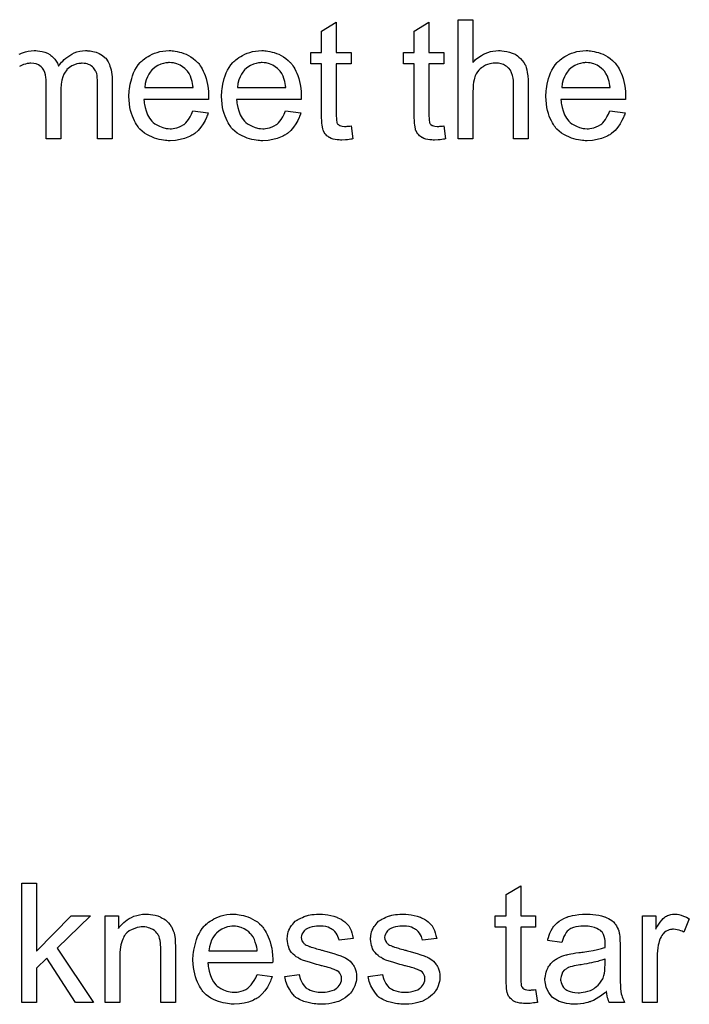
# Model space of a CAD drawing. Extents: x -1.5 to 9, y -3 to 5.
# Tile 365 of 368: x 7.145 to 7.595, y 3.284 to 3.946. Entities that reach past the tile are written whole.
import ezdxf

# ---------------------------------------------------------------- set-up
doc = ezdxf.new("R2010")
doc.units = 0
doc.layers.add('qfn16-30-34-a_mechanical_19', color=1, linetype='CONTINUOUS')

msp = doc.modelspace()

# ---------------------------------------------------------------- linework, layer by layer
at = {"layer": 'qfn16-30-34-a_mechanical_19', "color": 1}
for points in [[(7.357896, 3.923547), (7.367846, 3.923547), (7.367846, 3.915911), (7.357896, 3.915911), (7.357896, 3.881779), (7.357896, 3.881548), (7.357896, 3.881085), (7.357896, 3.880391), (7.358011, 3.879581), (7.358127, 3.87773), (7.358243, 3.87692), (7.358358, 3.876341), (7.358474, 3.87611), (7.358821, 3.875647), (7.359284, 3.875069), (7.360094, 3.87449), (7.360325, 3.874374), (7.360904, 3.874143), (7.361945, 3.873912), (7.363449, 3.873796), (7.364606, 3.873796), (7.365185, 3.873912), (7.365995, 3.873912), (7.36692, 3.874027), (7.367846, 3.874143), (7.369118, 3.865466), (7.368887, 3.865466), (7.368424, 3.86535), (7.367614, 3.865234), (7.366573, 3.865119), (7.365416, 3.864887), (7.364143, 3.864771), (7.361598, 3.864656), (7.360672, 3.864656), (7.359747, 3.864771), (7.35859, 3.864887), (7.357201, 3.865003), (7.355813, 3.86535), (7.35454, 3.865697), (7.353268, 3.866276), (7.353152, 3.866391), (7.352805, 3.866623), (7.352342, 3.86697), (7.351648, 3.867548), (7.351069, 3.868127), (7.350375, 3.868937), (7.349681, 3.869747), (7.349218, 3.870788), (7.349218, 3.870903), (7.348987, 3.871366), (7.348871, 3.872176), (7.34864, 3.873333), (7.348408, 3.874837), (7.348292, 3.875763), (7.348292, 3.876804), (7.348177, 3.878077), (7.348061, 3.87935), (7.348061, 3.880738), (7.348061, 3.882358), (7.348061, 3.915911), (7.340772, 3.915911), (7.340772, 3.923547), (7.348061, 3.923547), (7.348061, 3.937894), (7.357896, 3.943794), (7.357896, 3.923547)], [(7.420142, 3.923547), (7.430092, 3.923547), (7.430092, 3.915911), (7.420142, 3.915911), (7.420142, 3.881779), (7.420142, 3.881548), (7.420142, 3.881085), (7.420142, 3.880391), (7.420258, 3.879581), (7.420374, 3.87773), (7.420489, 3.87692), (7.420605, 3.876341), (7.420721, 3.87611), (7.421068, 3.875647), (7.421531, 3.875069), (7.422341, 3.87449), (7.422572, 3.874375), (7.42315, 3.874143), (7.424192, 3.873912), (7.425696, 3.873796), (7.426853, 3.873796), (7.427431, 3.873912), (7.428241, 3.873912), (7.429167, 3.874028), (7.430092, 3.874143), (7.431365, 3.865466), (7.431134, 3.865466), (7.430671, 3.86535), (7.429861, 3.865234), (7.42882, 3.865119), (7.427663, 3.864887), (7.42639, 3.864771), (7.423845, 3.864656), (7.422919, 3.864656), (7.421993, 3.864771), (7.420836, 3.864887), (7.419448, 3.865003), (7.41806, 3.86535), (7.416787, 3.865697), (7.415514, 3.866276), (7.415399, 3.866391), (7.415051, 3.866623), (7.414589, 3.86697), (7.413894, 3.867548), (7.413316, 3.868127), (7.412622, 3.868937), (7.411927, 3.869747), (7.411465, 3.870788), (7.411465, 3.870904), (7.411233, 3.871366), (7.411118, 3.872176), (7.410886, 3.873333), (7.410655, 3.874837), (7.410539, 3.875763), (7.410539, 3.876804), (7.410423, 3.878077), (7.410308, 3.87935), (7.410308, 3.880738), (7.410308, 3.882358), (7.410308, 3.915911), (7.403019, 3.915911), (7.403019, 3.923547), (7.410308, 3.923547), (7.410308, 3.937894), (7.420142, 3.943795), (7.420142, 3.923547)], [(7.449646, 3.916836), (7.449761, 3.916952), (7.449993, 3.917184), (7.45034, 3.917531), (7.450918, 3.918109), (7.451497, 3.918688), (7.452307, 3.919382), (7.453348, 3.920076), (7.454389, 3.920886), (7.455546, 3.92158), (7.456819, 3.922274), (7.459827, 3.923547), (7.461447, 3.924126), (7.463183, 3.924473), (7.465034, 3.924704), (7.466885, 3.92482), (7.467926, 3.92482), (7.469199, 3.924704), (7.470703, 3.924473), (7.472439, 3.924241), (7.47429, 3.923778), (7.476141, 3.923084), (7.477992, 3.922274), (7.478224, 3.922159), (7.478802, 3.921812), (7.479612, 3.921233), (7.480653, 3.920423), (7.481695, 3.919382), (7.482852, 3.918225), (7.483893, 3.916836), (7.484819, 3.915217), (7.484934, 3.914985), (7.485166, 3.914407), (7.485513, 3.913365), (7.48586, 3.911861), (7.486207, 3.91001), (7.486554, 3.907812), (7.486785, 3.905151), (7.486901, 3.902143), (7.486901, 3.865466), (7.477067, 3.865466), (7.477067, 3.902258), (7.477067, 3.902374), (7.477067, 3.902605), (7.477067, 3.902952), (7.477067, 3.903415), (7.476951, 3.904688), (7.47672, 3.906308), (7.476257, 3.908043), (7.475678, 3.909779), (7.474868, 3.911514), (7.473827, 3.912903), (7.473711, 3.913018), (7.473248, 3.913481), (7.472554, 3.91406), (7.471513, 3.914638), (7.47024, 3.915332), (7.468736, 3.915795), (7.466885, 3.916258), (7.464802, 3.916374), (7.464108, 3.916374), (7.463298, 3.916258), (7.462141, 3.916142), (7.460984, 3.915795), (7.459596, 3.915448), (7.458208, 3.91487), (7.456703, 3.91406), (7.456588, 3.913944), (7.456125, 3.913597), (7.455431, 3.913134), (7.454621, 3.91244), (7.453695, 3.911514), (7.45277, 3.910473), (7.45196, 3.9092), (7.451266, 3.907812), (7.45115, 3.907581), (7.451034, 3.907118), (7.450803, 3.906192), (7.450456, 3.905035), (7.450109, 3.903531), (7.449877, 3.90168), (7.449761, 3.899597), (7.449646, 3.897168), (7.449646, 3.865466), (7.439811, 3.865466), (7.439811, 3.94553), (7.449646, 3.94553), (7.449646, 3.916836)], [(7.144892, 3.922274), (7.14547, 3.922621), (7.146396, 3.922968), (7.147669, 3.923547), (7.149173, 3.92401), (7.150908, 3.924357), (7.152875, 3.924704), (7.154958, 3.92482), (7.155999, 3.92482), (7.157272, 3.924704), (7.15866, 3.924473), (7.160396, 3.924126), (7.162131, 3.923663), (7.163867, 3.922968), (7.165486, 3.922043), (7.165718, 3.921927), (7.166181, 3.92158), (7.166875, 3.921002), (7.167801, 3.920076), (7.168726, 3.919035), (7.169767, 3.917762), (7.170693, 3.916258), (7.171387, 3.914522), (7.171503, 3.914638), (7.171734, 3.914985), (7.172081, 3.915448), (7.17266, 3.916142), (7.173354, 3.916952), (7.174164, 3.917762), (7.17509, 3.918688), (7.176247, 3.919729), (7.177519, 3.920655), (7.178792, 3.92158), (7.180296, 3.92239), (7.181916, 3.9232), (7.183651, 3.923894), (7.185503, 3.924357), (7.187354, 3.924704), (7.189436, 3.92482), (7.190246, 3.92482), (7.190825, 3.924704)], [(7.190825, 3.924704), (7.191635, 3.924704), (7.192445, 3.924588), (7.194412, 3.924241), (7.196494, 3.923663), (7.198692, 3.922737), (7.200891, 3.92158), (7.202742, 3.91996), (7.202973, 3.919729), (7.203436, 3.919035), (7.204246, 3.917993), (7.204593, 3.917184), (7.205056, 3.916374), (7.205519, 3.915332), (7.205866, 3.914291), (7.206329, 3.913134), (7.206676, 3.911746), (7.206907, 3.910357), (7.207139, 3.908737), (7.20737, 3.907118), (7.20737, 3.905266), (7.20737, 3.865466), (7.197535, 3.865466), (7.197535, 3.901911), (7.197535, 3.902027), (7.197535, 3.902142), (7.197535, 3.902837), (7.197535, 3.903878), (7.19742, 3.905151), (7.197304, 3.906539), (7.197188, 3.907927), (7.196957, 3.909316), (7.19661, 3.910357), (7.19661, 3.910473), (7.196378, 3.91082), (7.196147, 3.911283), (7.1958, 3.911861), (7.195337, 3.912555), (7.194759, 3.91325), (7.194064, 3.913944), (7.193139, 3.914638), (7.193023, 3.914754), (7.192676, 3.914869), (7.192213, 3.915101), (7.191403, 3.915448), (7.190593, 3.915795), (7.189552, 3.916026), (7.188511, 3.916142), (7.187238, 3.916258), (7.18666, 3.916258), (7.186197, 3.916142), (7.18504, 3.916026), (7.183651, 3.915795), (7.182032, 3.915217), (7.180296, 3.914522), (7.178561, 3.913481), (7.176941, 3.912093), (7.176825, 3.911861), (7.176362, 3.911283), (7.175668, 3.910357), (7.174974, 3.908969), (7.174164, 3.907118), (7.173586, 3.904919), (7.173123, 3.902258), (7.172891, 3.899134), (7.172891, 3.865466), (7.163057, 3.865466), (7.163057, 3.903068), (7.163057, 3.903184), (7.163057, 3.903415), (7.163057, 3.903647), (7.163057, 3.904109), (7.162941, 3.905382), (7.16271, 3.906771), (7.162478, 3.90839), (7.162016, 3.91001), (7.161437, 3.911514), (7.160627, 3.912903), (7.160511, 3.913018), (7.160164, 3.913481), (7.159586, 3.913944), (7.158776, 3.914638), (7.157735, 3.915217), (7.156346, 3.915795), (7.154726, 3.916142), (7.15276, 3.916258), (7.152065, 3.916258), (7.151255, 3.916142), (7.15033, 3.916026), (7.149173, 3.915679), (7.147784, 3.915332), (7.146512, 3.914754), (7.145123, 3.91406)], [(7.247633, 3.924704), (7.248559, 3.924588), (7.249716, 3.924357), (7.250989, 3.924126), (7.252493, 3.923778), (7.253881, 3.923431), (7.255501, 3.922853), (7.257005, 3.922274), (7.258625, 3.921464), (7.260245, 3.920539), (7.261865, 3.919497), (7.263369, 3.918225), (7.264757, 3.916836), (7.264873, 3.916721), (7.265104, 3.916489), (7.265451, 3.916026), (7.265914, 3.915332), (7.266493, 3.914522), (7.267071, 3.913597), (7.267765, 3.91244), (7.268459, 3.911051), (7.269154, 3.909547), (7.269848, 3.907927), (7.270426, 3.906076), (7.271005, 3.904109), (7.271468, 3.901911), (7.271815, 3.899597), (7.272046, 3.897167), (7.272162, 3.894506), (7.272162, 3.894391), (7.272162, 3.893928), (7.272162, 3.893118), (7.272046, 3.891961), (7.228659, 3.891961), (7.228659, 3.891845), (7.228659, 3.891498), (7.228774, 3.891035), (7.228774, 3.890341), (7.22889, 3.889531), (7.229122, 3.888606), (7.229469, 3.886523), (7.230163, 3.884209), (7.231088, 3.881664), (7.232361, 3.87935), (7.233981, 3.877267), (7.234097, 3.877267), (7.234212, 3.877036), (7.234907, 3.876457), (7.235948, 3.875647), (7.237336, 3.874837), (7.239187, 3.873912), (7.24127, 3.873102), (7.243584, 3.872523), (7.244857, 3.872408), (7.246245, 3.872292), (7.247171, 3.872292), (7.248212, 3.872408), (7.249485, 3.872639), (7.250873, 3.872986), (7.252493, 3.873449), (7.253997, 3.874143), (7.255501, 3.875069), (7.255617, 3.875184), (7.256195, 3.875647), (7.25689, 3.876341), (7.257699, 3.877267), (7.258625, 3.87854), (7.259666, 3.88016), (7.260708, 3.882011), (7.261633, 3.884209), (7.271815, 3.882936), (7.271815, 3.882821), (7.271699, 3.882589), (7.271583, 3.882126), (7.271352, 3.881432), (7.271005, 3.880738), (7.270658, 3.879812), (7.269732, 3.877845), (7.268575, 3.875647), (7.266955, 3.873333), (7.265104, 3.871135), (7.26279, 3.869052), (7.262675, 3.869052), (7.262443, 3.868821), (7.262096, 3.86859), (7.261633, 3.868242), (7.260939, 3.867895), (7.260245, 3.867548), (7.259319, 3.867085), (7.258278, 3.866623), (7.257121, 3.86616), (7.255964, 3.865697), (7.253071, 3.865003), (7.249832, 3.864424), (7.246245, 3.864193), (7.244972, 3.864193), (7.244163, 3.864309), (7.243121, 3.864424), (7.241849, 3.864656), (7.24046, 3.864887), (7.238956, 3.865119), (7.235716, 3.866044), (7.233981, 3.866738), (7.232361, 3.867432), (7.230626, 3.868358), (7.229006, 3.869399), (7.227502, 3.870556), (7.225998, 3.871945), (7.225882, 3.872061), (7.22565, 3.872292), (7.225303, 3.872755), (7.224841, 3.873449), (7.224262, 3.874259), (7.223684, 3.875184), (7.222989, 3.876341), (7.222295, 3.877614), (7.221601, 3.879118), (7.220907, 3.880738), (7.220328, 3.882589), (7.21975, 3.884556), (7.219287, 3.886639), (7.21894, 3.888953), (7.218708, 3.891382), (7.218593, 3.893928), (7.218593, 3.894044), (7.218593, 3.894622), (7.218593, 3.895316), (7.218708, 3.896358), (7.218824, 3.89763), (7.21894, 3.899019), (7.219171, 3.900638), (7.219518, 3.902258), (7.220444, 3.905961), (7.221023, 3.907812), (7.221717, 3.909779), (7.222642, 3.91163), (7.223684, 3.913365), (7.224841, 3.915101), (7.226113, 3.916721), (7.226229, 3.916836), (7.22646, 3.917068), (7.226923, 3.917415), (7.227502, 3.917993), (7.228196, 3.918572), (7.229122, 3.919266), (7.230163, 3.920076), (7.231435, 3.92077), (7.232708, 3.92158), (7.234212, 3.922274), (7.235832, 3.922968), (7.237568, 3.923547), (7.239419, 3.924126), (7.241386, 3.924473), (7.243468, 3.924704), (7.245667, 3.92482), (7.246824, 3.92482), (7.247633, 3.924704)], [(7.30988, 3.924704), (7.310806, 3.924588), (7.311963, 3.924357), (7.313235, 3.924126), (7.314739, 3.923778), (7.316128, 3.923431), (7.317748, 3.922853), (7.319252, 3.922274), (7.320872, 3.921464), (7.322491, 3.920539), (7.324111, 3.919497), (7.325615, 3.918225), (7.327004, 3.916836), (7.327119, 3.916721), (7.327351, 3.916489), (7.327698, 3.916026), (7.328161, 3.915332), (7.328739, 3.914522), (7.329318, 3.913597), (7.330012, 3.91244), (7.330706, 3.911051), (7.3314, 3.909547), (7.332095, 3.907927), (7.332673, 3.906076), (7.333252, 3.904109), (7.333714, 3.901911), (7.334061, 3.899597), (7.334293, 3.897167), (7.334408, 3.894506), (7.334408, 3.894391), (7.334408, 3.893928), (7.334408, 3.893118), (7.334293, 3.891961), (7.290905, 3.891961), (7.290905, 3.891845), (7.290905, 3.891498), (7.291021, 3.891035), (7.291021, 3.890341), (7.291137, 3.889531), (7.291368, 3.888606), (7.291715, 3.886523), (7.292409, 3.884209), (7.293335, 3.881664), (7.294608, 3.87935), (7.296227, 3.877267), (7.296343, 3.877267), (7.296459, 3.877036), (7.297153, 3.876457), (7.298194, 3.875647), (7.299583, 3.874837), (7.301434, 3.873912), (7.303517, 3.873102), (7.305831, 3.872523), (7.307103, 3.872408), (7.308492, 3.872292), (7.309417, 3.872292), (7.310459, 3.872408), (7.311731, 3.872639), (7.31312, 3.872986), (7.314739, 3.873449), (7.316244, 3.874143), (7.317748, 3.875069), (7.317863, 3.875184), (7.318442, 3.875647), (7.319136, 3.876341), (7.319946, 3.877267), (7.320872, 3.87854), (7.321913, 3.88016), (7.322954, 3.882011), (7.32388, 3.884209), (7.334061, 3.882936), (7.334061, 3.882821), (7.333946, 3.882589), (7.33383, 3.882126), (7.333599, 3.881432), (7.333252, 3.880738), (7.332904, 3.879812), (7.331979, 3.877845), (7.330822, 3.875647), (7.329202, 3.873333), (7.327351, 3.871135), (7.325037, 3.869052), (7.324921, 3.869052), (7.32469, 3.868821), (7.324343, 3.86859), (7.32388, 3.868242), (7.323186, 3.867895), (7.322491, 3.867548), (7.321566, 3.867085), (7.320525, 3.866623), (7.319368, 3.86616), (7.318211, 3.865697), (7.315318, 3.865003), (7.312078, 3.864424), (7.308492, 3.864193), (7.307219, 3.864193), (7.306409, 3.864309), (7.305368, 3.864424), (7.304095, 3.864656), (7.302707, 3.864887), (7.301203, 3.865119), (7.297963, 3.866044), (7.296227, 3.866738), (7.294608, 3.867432), (7.292872, 3.868358), (7.291252, 3.869399), (7.289748, 3.870556), (7.288244, 3.871945), (7.288128, 3.872061), (7.287897, 3.872292), (7.28755, 3.872755), (7.287087, 3.873449), (7.286509, 3.874259), (7.28593, 3.875184), (7.285236, 3.876341), (7.284542, 3.877614), (7.283848, 3.879118), (7.283153, 3.880738), (7.282575, 3.882589), (7.281996, 3.884556), (7.281534, 3.886639), (7.281186, 3.888953), (7.280955, 3.891382), (7.280839, 3.893928), (7.280839, 3.894044), (7.280839, 3.894622), (7.280839, 3.895316), (7.280955, 3.896358), (7.281071, 3.89763), (7.281186, 3.899019), (7.281418, 3.900638), (7.281765, 3.902258), (7.282691, 3.905961), (7.283269, 3.907812), (7.283963, 3.909779), (7.284889, 3.91163), (7.28593, 3.913365), (7.287087, 3.915101), (7.28836, 3.916721), (7.288476, 3.916836), (7.288707, 3.917068), (7.28917, 3.917415), (7.289748, 3.917993), (7.290443, 3.918572), (7.291368, 3.919266), (7.292409, 3.920076), (7.293682, 3.92077), (7.294955, 3.92158), (7.296459, 3.922274), (7.298079, 3.922968), (7.299814, 3.923547), (7.301665, 3.924126), (7.303632, 3.924473), (7.305715, 3.924704), (7.307913, 3.92482), (7.30907, 3.92482), (7.30988, 3.924704)], [(7.527743, 3.924704), (7.528669, 3.924588), (7.529826, 3.924357), (7.531099, 3.924126), (7.532603, 3.923778), (7.533991, 3.923431), (7.535611, 3.922853), (7.537115, 3.922274), (7.538735, 3.921465), (7.540355, 3.920539), (7.541974, 3.919498), (7.543478, 3.918225), (7.544867, 3.916836), (7.544983, 3.916721), (7.545214, 3.916489), (7.545561, 3.916027), (7.546024, 3.915332), (7.546602, 3.914523), (7.547181, 3.913597), (7.547875, 3.91244), (7.548569, 3.911052), (7.549263, 3.909547), (7.549958, 3.907928), (7.550536, 3.906076), (7.551115, 3.90411), (7.551577, 3.901911), (7.551925, 3.899597), (7.552156, 3.897168), (7.552272, 3.894506), (7.552272, 3.894391), (7.552272, 3.893928), (7.552272, 3.893118), (7.552156, 3.891961), (7.508768, 3.891961), (7.508768, 3.891845), (7.508768, 3.891498), (7.508884, 3.891035), (7.508884, 3.890341), (7.509, 3.889531), (7.509231, 3.888606), (7.509578, 3.886523), (7.510273, 3.884209), (7.511198, 3.881664), (7.512471, 3.87935), (7.514091, 3.877267), (7.514206, 3.877267), (7.514322, 3.877036), (7.515016, 3.876457), (7.516057, 3.875647), (7.517446, 3.874837), (7.519297, 3.873912), (7.52138, 3.873102), (7.523694, 3.872523), (7.524966, 3.872408), (7.526355, 3.872292), (7.52728, 3.872292), (7.528322, 3.872408), (7.529594, 3.872639), (7.530983, 3.872986), (7.532603, 3.873449), (7.534107, 3.874143), (7.535611, 3.875069), (7.535726, 3.875184), (7.536305, 3.875647), (7.536999, 3.876341), (7.537809, 3.877267), (7.538735, 3.87854), (7.539776, 3.88016), (7.540817, 3.882011), (7.541743, 3.884209), (7.551925, 3.882936), (7.551925, 3.882821), (7.551809, 3.882589), (7.551693, 3.882126), (7.551462, 3.881432), (7.551115, 3.880738), (7.550767, 3.879812), (7.549842, 3.877846), (7.548685, 3.875647), (7.547065, 3.873333), (7.545214, 3.871135), (7.5429, 3.869052), (7.542784, 3.869052), (7.542553, 3.868821), (7.542206, 3.86859), (7.541743, 3.868242), (7.541049, 3.867895), (7.540355, 3.867548), (7.539429, 3.867086), (7.538388, 3.866623), (7.537231, 3.86616), (7.536074, 3.865697), (7.533181, 3.865003), (7.529941, 3.864424), (7.526355, 3.864193), (7.525082, 3.864193), (7.524272, 3.864309), (7.523231, 3.864424), (7.521958, 3.864656), (7.52057, 3.864887), (7.519066, 3.865119), (7.515826, 3.866044), (7.514091, 3.866738), (7.512471, 3.867433), (7.510735, 3.868358), (7.509115, 3.869399), (7.507611, 3.870557), (7.506107, 3.871945), (7.505992, 3.872061), (7.50576, 3.872292), (7.505413, 3.872755), (7.50495, 3.873449), (7.504372, 3.874259), (7.503793, 3.875184), (7.503099, 3.876341), (7.502405, 3.877614), (7.501711, 3.879118), (7.501016, 3.880738), (7.500438, 3.882589), (7.499859, 3.884556), (7.499397, 3.886639), (7.49905, 3.888953), (7.498818, 3.891383), (7.498703, 3.893928), (7.498703, 3.894044), (7.498703, 3.894622), (7.498703, 3.895316), (7.498818, 3.896358), (7.498934, 3.89763), (7.49905, 3.899019), (7.499281, 3.900639), (7.499628, 3.902258), (7.500554, 3.905961), (7.501132, 3.907812), (7.501826, 3.909779), (7.502752, 3.91163), (7.503793, 3.913365), (7.50495, 3.915101), (7.506223, 3.916721), (7.506339, 3.916836), (7.50657, 3.917068), (7.507033, 3.917415), (7.507611, 3.917994), (7.508306, 3.918572), (7.509231, 3.919266), (7.510273, 3.920076), (7.511545, 3.92077), (7.512818, 3.92158), (7.514322, 3.922274), (7.515942, 3.922969), (7.517677, 3.923547), (7.519529, 3.924126), (7.521495, 3.924473), (7.523578, 3.924704), (7.525776, 3.92482), (7.526933, 3.92482), (7.527743, 3.924704)], [(7.245782, 3.916721), (7.245088, 3.916721), (7.244625, 3.916605), (7.243353, 3.916489), (7.241849, 3.916142), (7.239997, 3.915564), (7.23803, 3.914754), (7.236179, 3.913597), (7.234328, 3.912093), (7.234097, 3.911861), (7.233634, 3.911283), (7.232824, 3.910242), (7.232014, 3.908853), (7.231088, 3.907233), (7.230279, 3.905151), (7.229584, 3.902721), (7.229237, 3.90006), (7.261749, 3.90006), (7.261749, 3.900176), (7.261749, 3.900407), (7.261633, 3.900754), (7.261633, 3.901217), (7.261402, 3.902605), (7.261055, 3.904109), (7.260476, 3.905961), (7.259898, 3.907696), (7.258972, 3.909432), (7.257931, 3.910936), (7.257931, 3.911051), (7.257699, 3.911167), (7.257121, 3.911861), (7.25608, 3.912787), (7.254691, 3.913828), (7.252956, 3.914869), (7.250873, 3.915795), (7.248443, 3.916489), (7.247171, 3.916605), (7.245782, 3.916721)], [(7.308029, 3.916721), (7.307335, 3.916721), (7.306872, 3.916605), (7.305599, 3.916489), (7.304095, 3.916142), (7.302244, 3.915564), (7.300277, 3.914754), (7.298426, 3.913597), (7.296575, 3.912093), (7.296343, 3.911861), (7.29588, 3.911283), (7.29507, 3.910242), (7.294261, 3.908853), (7.293335, 3.907233), (7.292525, 3.905151), (7.291831, 3.902721), (7.291484, 3.90006), (7.323995, 3.90006), (7.323995, 3.900176), (7.323995, 3.900407), (7.32388, 3.900754), (7.32388, 3.901217), (7.323648, 3.902605), (7.323301, 3.904109), (7.322723, 3.905961), (7.322144, 3.907696), (7.321219, 3.909432), (7.320177, 3.910936), (7.320177, 3.911051), (7.319946, 3.911167), (7.319368, 3.911861), (7.318326, 3.912787), (7.316938, 3.913828), (7.315202, 3.914869), (7.31312, 3.915795), (7.31069, 3.916489), (7.309417, 3.916605), (7.308029, 3.916721)], [(7.525892, 3.916721), (7.525198, 3.916721), (7.524735, 3.916605), (7.523462, 3.916489), (7.521958, 3.916142), (7.520107, 3.915564), (7.51814, 3.914754), (7.516289, 3.913597), (7.514438, 3.912093), (7.514206, 3.911861), (7.513743, 3.911283), (7.512934, 3.910242), (7.512124, 3.908853), (7.511198, 3.907233), (7.510388, 3.905151), (7.509694, 3.902721), (7.509347, 3.90006), (7.541859, 3.90006), (7.541859, 3.900176), (7.541859, 3.900407), (7.541743, 3.900754), (7.541743, 3.901217), (7.541511, 3.902605), (7.541164, 3.90411), (7.540586, 3.905961), (7.540007, 3.907696), (7.539082, 3.909432), (7.538041, 3.910936), (7.538041, 3.911052), (7.537809, 3.911167), (7.537231, 3.911861), (7.536189, 3.912787), (7.534801, 3.913828), (7.533065, 3.91487), (7.530983, 3.915795), (7.528553, 3.916489), (7.52728, 3.916605), (7.525892, 3.916721)], [(7.156578, 3.319709), (7.179833, 3.343427), (7.192676, 3.343427), (7.170346, 3.321791), (7.194874, 3.285346), (7.182726, 3.285346), (7.163404, 3.314965), (7.156578, 3.30837), (7.156578, 3.285346), (7.146743, 3.285346), (7.146743, 3.36541), (7.156578, 3.36541), (7.156578, 3.319709)], [(7.48181, 3.343427), (7.491761, 3.343427), (7.491761, 3.335791), (7.48181, 3.335791), (7.48181, 3.30166), (7.48181, 3.301428), (7.48181, 3.300965), (7.48181, 3.300271), (7.481926, 3.299461), (7.482042, 3.29761), (7.482157, 3.2968), (7.482273, 3.296222), (7.482389, 3.29599), (7.482736, 3.295527), (7.483199, 3.294949), (7.484009, 3.29437), (7.48424, 3.294255), (7.484819, 3.294023), (7.48586, 3.293792), (7.487364, 3.293676), (7.488521, 3.293676), (7.489099, 3.293792), (7.489909, 3.293792), (7.490835, 3.293908), (7.491761, 3.294023), (7.493033, 3.285346), (7.492802, 3.285346), (7.492339, 3.28523), (7.491529, 3.285114), (7.490488, 3.284999), (7.489331, 3.284767), (7.488058, 3.284652), (7.485513, 3.284536), (7.484587, 3.284536), (7.483662, 3.284652), (7.482505, 3.284767), (7.481116, 3.284883), (7.479728, 3.28523), (7.478455, 3.285577), (7.477182, 3.286156), (7.477067, 3.286271), (7.47672, 3.286503), (7.476257, 3.28685), (7.475562, 3.287428), (7.474984, 3.288007), (7.47429, 3.288817), (7.473596, 3.289627), (7.473133, 3.290668), (7.473133, 3.290784), (7.472901, 3.291247), (7.472786, 3.292056), (7.472554, 3.293213), (7.472323, 3.294718), (7.472207, 3.295643), (7.472207, 3.296684), (7.472092, 3.297957), (7.471976, 3.29923), (7.471976, 3.300618), (7.471976, 3.302238), (7.471976, 3.335791), (7.464687, 3.335791), (7.464687, 3.343427), (7.471976, 3.343427), (7.471976, 3.357774), (7.48181, 3.363675), (7.48181, 3.343427)], [(7.231783, 3.344584), (7.233055, 3.344468), (7.234559, 3.344237), (7.236179, 3.34389), (7.237915, 3.343427), (7.239534, 3.342733), (7.239766, 3.342617), (7.240229, 3.342386), (7.241039, 3.342039), (7.241964, 3.34146), (7.243121, 3.340766), (7.244163, 3.33984), (7.245204, 3.338915), (7.246129, 3.337758), (7.246245, 3.337642), (7.246476, 3.337179), (7.246824, 3.336601), (7.247402, 3.335791), (7.247865, 3.334634), (7.248328, 3.333477), (7.248906, 3.332088), (7.249253, 3.330584), (7.249253, 3.330469), (7.249369, 3.330006), (7.249485, 3.329312), (7.2496, 3.328386), (7.2496, 3.326998), (7.249716, 3.325378), (7.249832, 3.323411), (7.249832, 3.320981), (7.249832, 3.285346), (7.239997, 3.285346), (7.239997, 3.320519), (7.239997, 3.320634), (7.239997, 3.32075), (7.239997, 3.32156), (7.239997, 3.322601), (7.239882, 3.323874), (7.239766, 3.325378), (7.239534, 3.326882), (7.239187, 3.32827), (7.23884, 3.329543), (7.23884, 3.329659), (7.238609, 3.330006), (7.238262, 3.330584), (7.237915, 3.331279), (7.237336, 3.331973), (7.236642, 3.332783), (7.235716, 3.333593), (7.234675, 3.334287), (7.234559, 3.334403), (7.234212, 3.334634), (7.233518, 3.334865), (7.232708, 3.335212), (7.231783, 3.335559), (7.230626, 3.335907), (7.229237, 3.336022), (7.227849, 3.336138), (7.22727, 3.336138), (7.226807, 3.336022), (7.22565, 3.335907), (7.224146, 3.335675), (7.222527, 3.335097), (7.220675, 3.334403), (7.218824, 3.333477), (7.217089, 3.332088), (7.216857, 3.331857), (7.216395, 3.331279), (7.216047, 3.330816), (7.2157, 3.330237), (7.215238, 3.329543), (7.21489, 3.328733), (7.214428, 3.327808), (7.213965, 3.326651), (7.213618, 3.325378), (7.213271, 3.32399), (7.213039, 3.322485), (7.212808, 3.320866), (7.212576, 3.318899), (7.212576, 3.316932), (7.212576, 3.285346), (7.202742, 3.285346), (7.202742, 3.343427), (7.211535, 3.343427), (7.211535, 3.335097), (7.211651, 3.335212), (7.211882, 3.335559), (7.212229, 3.336022), (7.212692, 3.336601), (7.213386, 3.337295), (7.214196, 3.338105), (7.215122, 3.33903), (7.216279, 3.339956), (7.217436, 3.340766), (7.218824, 3.341692), (7.220328, 3.342501), (7.221948, 3.343196), (7.223799, 3.343774), (7.22565, 3.344237), (7.227733, 3.344584), (7.229931, 3.3447), (7.230857, 3.3447), (7.231783, 3.344584)], [(7.290674, 3.344584), (7.2916, 3.344468), (7.292757, 3.344237), (7.294029, 3.344006), (7.295533, 3.343659), (7.296922, 3.343311), (7.298542, 3.342733), (7.300046, 3.342154), (7.301665, 3.341345), (7.303285, 3.340419), (7.304905, 3.339378), (7.306409, 3.338105), (7.307797, 3.336716), (7.307913, 3.336601), (7.308145, 3.336369), (7.308492, 3.335907), (7.308954, 3.335212), (7.309533, 3.334403), (7.310111, 3.333477), (7.310806, 3.33232), (7.3115, 3.330932), (7.312194, 3.329427), (7.312888, 3.327808), (7.313467, 3.325956), (7.314045, 3.32399), (7.314508, 3.321791), (7.314855, 3.319477), (7.315087, 3.317048), (7.315202, 3.314386), (7.315202, 3.314271), (7.315202, 3.313808), (7.315202, 3.312998), (7.315087, 3.311841), (7.271699, 3.311841), (7.271699, 3.311725), (7.271699, 3.311378), (7.271815, 3.310915), (7.271815, 3.310221), (7.271931, 3.309411), (7.272162, 3.308486), (7.272509, 3.306403), (7.273203, 3.304089), (7.274129, 3.301544), (7.275401, 3.29923), (7.277021, 3.297147), (7.277137, 3.297147), (7.277253, 3.296916), (7.277947, 3.296337), (7.278988, 3.295527), (7.280377, 3.294717), (7.282228, 3.293792), (7.28431, 3.292982), (7.286624, 3.292403), (7.287897, 3.292288), (7.289285, 3.292172), (7.290211, 3.292172), (7.291252, 3.292288), (7.292525, 3.292519), (7.293913, 3.292866), (7.295533, 3.293329), (7.297037, 3.294023), (7.298542, 3.294949), (7.298657, 3.295064), (7.299236, 3.295527), (7.29993, 3.296222), (7.30074, 3.297147), (7.301665, 3.29842), (7.302707, 3.30004), (7.303748, 3.301891), (7.304674, 3.304089), (7.314855, 3.302816), (7.314855, 3.302701), (7.314739, 3.302469), (7.314624, 3.302006), (7.314392, 3.301312), (7.314045, 3.300618), (7.313698, 3.299693), (7.312773, 3.297726), (7.311616, 3.295527), (7.309996, 3.293213), (7.308145, 3.291015), (7.305831, 3.288932), (7.305715, 3.288932), (7.305484, 3.288701), (7.305136, 3.28847), (7.304674, 3.288122), (7.303979, 3.287775), (7.303285, 3.287428), (7.30236, 3.286965), (7.301318, 3.286503), (7.300161, 3.28604), (7.299004, 3.285577), (7.296112, 3.284883), (7.292872, 3.284304), (7.289285, 3.284073), (7.288013, 3.284073), (7.287203, 3.284189), (7.286162, 3.284304), (7.284889, 3.284536), (7.283501, 3.284767), (7.281996, 3.284999), (7.278757, 3.285924), (7.277021, 3.286618), (7.275401, 3.287313), (7.273666, 3.288238), (7.272046, 3.28928), (7.270542, 3.290436), (7.269038, 3.291825), (7.268922, 3.291941), (7.268691, 3.292172), (7.268344, 3.292635), (7.267881, 3.293329), (7.267302, 3.294139), (7.266724, 3.295064), (7.26603, 3.296222), (7.265336, 3.297494), (7.264641, 3.298998), (7.263947, 3.300618), (7.263369, 3.302469), (7.26279, 3.304436), (7.262327, 3.306519), (7.26198, 3.308833), (7.261749, 3.311262), (7.261633, 3.313808), (7.261633, 3.313924), (7.261633, 3.314502), (7.261633, 3.315196), (7.261749, 3.316238), (7.261865, 3.31751), (7.26198, 3.318899), (7.262212, 3.320519), (7.262559, 3.322138), (7.263484, 3.325841), (7.264063, 3.327692), (7.264757, 3.329659), (7.265683, 3.33151), (7.266724, 3.333245), (7.267881, 3.334981), (7.269154, 3.336601), (7.269269, 3.336716), (7.269501, 3.336948), (7.269964, 3.337295), (7.270542, 3.337874), (7.271236, 3.338452), (7.272162, 3.339146), (7.273203, 3.339956), (7.274476, 3.34065), (7.275749, 3.34146), (7.277253, 3.342154), (7.278873, 3.342849), (7.280608, 3.343427), (7.282459, 3.344006), (7.284426, 3.344353), (7.286509, 3.344584), (7.288707, 3.3447), (7.289864, 3.3447), (7.290674, 3.344584)], [(7.34864, 3.344584), (7.350375, 3.344468), (7.352226, 3.344237), (7.354193, 3.343774), (7.356276, 3.343311), (7.358243, 3.342617), (7.358358, 3.342617), (7.358474, 3.342501), (7.359053, 3.34227), (7.359978, 3.341807), (7.361135, 3.341229), (7.362408, 3.340419), (7.363681, 3.339493), (7.364838, 3.338452), (7.365879, 3.337295), (7.365995, 3.337179), (7.366226, 3.336716), (7.366689, 3.335907), (7.367267, 3.334981), (7.367846, 3.333593), (7.368424, 3.332088), (7.368887, 3.330353), (7.36935, 3.328386), (7.359747, 3.327113), (7.359747, 3.327345), (7.359631, 3.327808), (7.3594, 3.328617), (7.359053, 3.329659), (7.358474, 3.3307), (7.35778, 3.331857), (7.35697, 3.333014), (7.355813, 3.334055), (7.355697, 3.334171), (7.355234, 3.334403), (7.35454, 3.334865), (7.353499, 3.335328), (7.352342, 3.335791), (7.350838, 3.336254), (7.348987, 3.336485), (7.34702, 3.336601), (7.345863, 3.336601), (7.344706, 3.336485), (7.343202, 3.336369), (7.341698, 3.336022), (7.340078, 3.335675), (7.338574, 3.335097), (7.337301, 3.334287), (7.337185, 3.334171), (7.336838, 3.33394), (7.336375, 3.333477), (7.335913, 3.332783), (7.335334, 3.332088), (7.334871, 3.331163), (7.334524, 3.330122), (7.334408, 3.32908), (7.334408, 3.328965), (7.334408, 3.328733), (7.334524, 3.328386), (7.334524, 3.327923), (7.334871, 3.326766), (7.335565, 3.325609), (7.335681, 3.325494), (7.335797, 3.325378), (7.336028, 3.325031), (7.336491, 3.324684), (7.336954, 3.324337), (7.337648, 3.323874), (7.338458, 3.323527), (7.339384, 3.323064), (7.339499, 3.323064), (7.339731, 3.322948), (7.340194, 3.322832), (7.341003, 3.322485), (7.34216, 3.322138), (7.343664, 3.321791), (7.34459, 3.321444), (7.345631, 3.321213), (7.346788, 3.320866), (7.348061, 3.320519), (7.348177, 3.320519), (7.348524, 3.320403), (7.349102, 3.320287), (7.349797, 3.320056), (7.350606, 3.319824), (7.351648, 3.319593), (7.353846, 3.318899), (7.356276, 3.318204), (7.358706, 3.317395), (7.360904, 3.316585), (7.361829, 3.316238), (7.362639, 3.31589), (7.362871, 3.315775), (7.363333, 3.315543), (7.364028, 3.315196), (7.365069, 3.314618), (7.36611, 3.313924), (7.367152, 3.312998), (7.368193, 3.311957), (7.369118, 3.3108), (7.369234, 3.310684), (7.369466, 3.310221), (7.369928, 3.309527), (7.370391, 3.308486), (7.370738, 3.307213), (7.371201, 3.305825), (7.371432, 3.304205), (7.371548, 3.302354), (7.371548, 3.302122), (7.371548, 3.301544), (7.371432, 3.300618), (7.371201, 3.299345), (7.370854, 3.297957), (7.370275, 3.296453), (7.369581, 3.294717), (7.368656, 3.293098), (7.36854, 3.292866), (7.368077, 3.292403), (7.367499, 3.291593), (7.366573, 3.290668), (7.3653, 3.289627), (7.363912, 3.28847), (7.362292, 3.287428), (7.360325, 3.286387), (7.36021, 3.286387), (7.360094, 3.286271), (7.3594, 3.28604), (7.358243, 3.285693), (7.356739, 3.28523), (7.354887, 3.284767), (7.352805, 3.28442), (7.350606, 3.284189), (7.348061, 3.284073), (7.34702, 3.284073), (7.34621, 3.284189), (7.345284, 3.284189), (7.344127, 3.284304), (7.34297, 3.28442), (7.341698, 3.284651), (7.338921, 3.28523), (7.336028, 3.28604), (7.333252, 3.287197), (7.331979, 3.287891), (7.330822, 3.288701), (7.330706, 3.288817), (7.33059, 3.288932), (7.329896, 3.289627), (7.328855, 3.290668), (7.327698, 3.292288), (7.326425, 3.294255), (7.325153, 3.296569), (7.324111, 3.299461), (7.323301, 3.302701), (7.33302, 3.304205), (7.33302, 3.304089), (7.33302, 3.303973), (7.333252, 3.303279), (7.333483, 3.302122), (7.333946, 3.300849), (7.334524, 3.299461), (7.335218, 3.297957), (7.33626, 3.296453), (7.337532, 3.29518), (7.337764, 3.295064), (7.338227, 3.294717), (7.339152, 3.294255), (7.340309, 3.293676), (7.341813, 3.293098), (7.343549, 3.292635), (7.345631, 3.292288), (7.348061, 3.292172), (7.349218, 3.292172), (7.350375, 3.292288), (7.351879, 3.292519), (7.353499, 3.292866), (7.355234, 3.293329), (7.356739, 3.293907), (7.358127, 3.294833), (7.358243, 3.294949), (7.358706, 3.295296), (7.359168, 3.295874), (7.359863, 3.296684), (7.360441, 3.29761), (7.36102, 3.298767), (7.361367, 3.299924), (7.361482, 3.301312), (7.361482, 3.301428), (7.361482, 3.301891), (7.361367, 3.302469), (7.361135, 3.303279), (7.360788, 3.304089), (7.36021, 3.304899), (7.359515, 3.305825), (7.358474, 3.306519), (7.358358, 3.306635), (7.358011, 3.30675), (7.357433, 3.307097), (7.356507, 3.307444), (7.355119, 3.307907), (7.354309, 3.308254), (7.353383, 3.308486), (7.352342, 3.308833), (7.351185, 3.30918), (7.349912, 3.309527), (7.348408, 3.309874), (7.348292, 3.309874), (7.347945, 3.30999), (7.347367, 3.310106), (7.346673, 3.310337), (7.345747, 3.310568), (7.344706, 3.310915), (7.342507, 3.311494), (7.339962, 3.312304), (7.337532, 3.312998), (7.335218, 3.313808), (7.334177, 3.314271), (7.333367, 3.314618), (7.333136, 3.314733), (7.332673, 3.314965), (7.331979, 3.315428), (7.331053, 3.316006), (7.330012, 3.316816), (7.328971, 3.317742), (7.327929, 3.318783), (7.327004, 3.320056), (7.326888, 3.320171), (7.326657, 3.320634), (7.32631, 3.321444), (7.325962, 3.32237), (7.325615, 3.323527), (7.325268, 3.324915), (7.325037, 3.326303), (7.324921, 3.327923), (7.324921, 3.328155), (7.324921, 3.328617), (7.325037, 3.329312), (7.325153, 3.330353), (7.325384, 3.331394), (7.325615, 3.332667), (7.326078, 3.333824), (7.326657, 3.335097), (7.326772, 3.335212), (7.327004, 3.335675), (7.327351, 3.336254), (7.327929, 3.337064), (7.328623, 3.337874), (7.329433, 3.338915), (7.330359, 3.33984), (7.331516, 3.34065), (7.331632, 3.340766), (7.331979, 3.340882), (7.332442, 3.341229), (7.333136, 3.341576), (7.334061, 3.342039), (7.335103, 3.342501), (7.336375, 3.342964), (7.337764, 3.343427), (7.337995, 3.343543), (7.338458, 3.343659), (7.339268, 3.34389), (7.340309, 3.344121), (7.341582, 3.344353), (7.34297, 3.344468), (7.34459, 3.3447), (7.347367, 3.3447), (7.34864, 3.344584)], [(7.404638, 3.344584), (7.406374, 3.344468), (7.408225, 3.344237), (7.410192, 3.343774), (7.412275, 3.343311), (7.414242, 3.342617), (7.414357, 3.342617), (7.414473, 3.342502), (7.415051, 3.34227), (7.415977, 3.341807), (7.417134, 3.341229), (7.418407, 3.340419), (7.419679, 3.339493), (7.420836, 3.338452), (7.421878, 3.337295), (7.421993, 3.337179), (7.422225, 3.336717), (7.422688, 3.335907), (7.423266, 3.334981), (7.423845, 3.333593), (7.424423, 3.332089), (7.424886, 3.330353), (7.425349, 3.328386), (7.415746, 3.327113), (7.415746, 3.327345), (7.41563, 3.327808), (7.415399, 3.328618), (7.415051, 3.329659), (7.414473, 3.3307), (7.413779, 3.331857), (7.412969, 3.333014), (7.411812, 3.334055), (7.411696, 3.334171), (7.411233, 3.334403), (7.410539, 3.334865), (7.409498, 3.335328), (7.408341, 3.335791), (7.406837, 3.336254), (7.404985, 3.336485), (7.403019, 3.336601), (7.401862, 3.336601), (7.400705, 3.336485), (7.3992, 3.336369), (7.397696, 3.336022), (7.396077, 3.335675), (7.394573, 3.335097), (7.3933, 3.334287), (7.393184, 3.334171), (7.392837, 3.33394), (7.392374, 3.333477), (7.391911, 3.332783), (7.391333, 3.332089), (7.39087, 3.331163), (7.390523, 3.330122), (7.390407, 3.32908), (7.390407, 3.328965), (7.390407, 3.328733), (7.390523, 3.328386), (7.390523, 3.327923), (7.39087, 3.326766), (7.391564, 3.325609), (7.39168, 3.325494), (7.391796, 3.325378), (7.392027, 3.325031), (7.39249, 3.324684), (7.392953, 3.324337), (7.393647, 3.323874), (7.394457, 3.323527), (7.395382, 3.323064), (7.395498, 3.323064), (7.39573, 3.322948), (7.396192, 3.322833), (7.397002, 3.322485), (7.398159, 3.322138), (7.399663, 3.321791), (7.400589, 3.321444), (7.40163, 3.321213), (7.402787, 3.320866), (7.40406, 3.320519), (7.404176, 3.320519), (7.404523, 3.320403), (7.405101, 3.320287), (7.405795, 3.320056), (7.406605, 3.319824), (7.407647, 3.319593), (7.409845, 3.318899), (7.412275, 3.318205), (7.414704, 3.317395), (7.416903, 3.316585), (7.417828, 3.316238), (7.418638, 3.315891), (7.418869, 3.315775), (7.419332, 3.315544), (7.420026, 3.315196), (7.421068, 3.314618), (7.422109, 3.313924), (7.42315, 3.312998), (7.424192, 3.311957), (7.425117, 3.3108), (7.425233, 3.310684), (7.425464, 3.310221), (7.425927, 3.309527), (7.42639, 3.308486), (7.426737, 3.307213), (7.4272, 3.305825), (7.427431, 3.304205), (7.427547, 3.302354), (7.427547, 3.302122), (7.427547, 3.301544), (7.427431, 3.300618), (7.4272, 3.299345), (7.426853, 3.297957), (7.426274, 3.296453), (7.42558, 3.294718), (7.424654, 3.293098), (7.424539, 3.292866), (7.424076, 3.292403), (7.423498, 3.291594), (7.422572, 3.290668), (7.421299, 3.289627), (7.419911, 3.28847), (7.418291, 3.287428), (7.416324, 3.286387), (7.416208, 3.286387), (7.416093, 3.286271), (7.415399, 3.28604), (7.414242, 3.285693), (7.412737, 3.28523), (7.410886, 3.284767), (7.408804, 3.28442), (7.406605, 3.284189), (7.40406, 3.284073), (7.403019, 3.284073), (7.402209, 3.284189), (7.401283, 3.284189), (7.400126, 3.284305), (7.398969, 3.28442), (7.397696, 3.284652), (7.39492, 3.28523), (7.392027, 3.28604), (7.38925, 3.287197), (7.387978, 3.287891), (7.386821, 3.288701), (7.386705, 3.288817), (7.386589, 3.288932), (7.385895, 3.289627), (7.384854, 3.290668), (7.383697, 3.292288), (7.382424, 3.294255), (7.381151, 3.296569), (7.38011, 3.299461), (7.3793, 3.302701), (7.389019, 3.304205), (7.389019, 3.304089), (7.389019, 3.303974), (7.38925, 3.303279), (7.389482, 3.302122), (7.389944, 3.30085), (7.390523, 3.299461), (7.391217, 3.297957), (7.392258, 3.296453), (7.393531, 3.29518), (7.393763, 3.295065), (7.394225, 3.294718), (7.395151, 3.294255), (7.396308, 3.293676), (7.397812, 3.293098), (7.399548, 3.292635), (7.40163, 3.292288), (7.40406, 3.292172), (7.405217, 3.292172), (7.406374, 3.292288), (7.407878, 3.292519), (7.409498, 3.292866), (7.411233, 3.293329), (7.412737, 3.293908), (7.414126, 3.294833), (7.414242, 3.294949), (7.414704, 3.295296), (7.415167, 3.295874), (7.415861, 3.296684), (7.41644, 3.29761), (7.417018, 3.298767), (7.417365, 3.299924), (7.417481, 3.301312), (7.417481, 3.301428), (7.417481, 3.301891), (7.417365, 3.302469), (7.417134, 3.303279), (7.416787, 3.304089), (7.416208, 3.304899), (7.415514, 3.305825), (7.414473, 3.306519), (7.414357, 3.306635), (7.41401, 3.30675), (7.413432, 3.307097), (7.412506, 3.307445), (7.411118, 3.307907), (7.410308, 3.308254), (7.409382, 3.308486), (7.408341, 3.308833), (7.407184, 3.30918), (7.405911, 3.309527), (7.404407, 3.309874), (7.404291, 3.309874), (7.403944, 3.30999), (7.403366, 3.310106), (7.402672, 3.310337), (7.401746, 3.310568), (7.400705, 3.310916), (7.398506, 3.311494), (7.395961, 3.312304), (7.393531, 3.312998), (7.391217, 3.313808), (7.390176, 3.314271), (7.389366, 3.314618), (7.389135, 3.314734), (7.388672, 3.314965), (7.387978, 3.315428), (7.387052, 3.316006), (7.386011, 3.316816), (7.384969, 3.317742), (7.383928, 3.318783), (7.383002, 3.320056), (7.382887, 3.320171), (7.382655, 3.320634), (7.382308, 3.321444), (7.381961, 3.32237), (7.381614, 3.323527), (7.381267, 3.324915), (7.381036, 3.326304), (7.38092, 3.327923), (7.38092, 3.328155), (7.38092, 3.328618), (7.381036, 3.329312), (7.381151, 3.330353), (7.381383, 3.331394), (7.381614, 3.332667), (7.382077, 3.333824), (7.382655, 3.335097), (7.382771, 3.335213), (7.383002, 3.335675), (7.38335, 3.336254), (7.383928, 3.337064), (7.384622, 3.337874), (7.385432, 3.338915), (7.386358, 3.33984), (7.387515, 3.34065), (7.387631, 3.340766), (7.387978, 3.340882), (7.38844, 3.341229), (7.389135, 3.341576), (7.39006, 3.342039), (7.391101, 3.342502), (7.392374, 3.342964), (7.393763, 3.343427), (7.393994, 3.343543), (7.394457, 3.343659), (7.395267, 3.34389), (7.396308, 3.344121), (7.397581, 3.344353), (7.398969, 3.344468), (7.400589, 3.3447), (7.403366, 3.3447), (7.404638, 3.344584)], [(7.528553, 3.344584), (7.530289, 3.344468), (7.532256, 3.344237), (7.534222, 3.34389), (7.536189, 3.343427), (7.538041, 3.342849), (7.538272, 3.342733), (7.53885, 3.342502), (7.53966, 3.342155), (7.540702, 3.341692), (7.541859, 3.340997), (7.543016, 3.340303), (7.544057, 3.339378), (7.544983, 3.338452), (7.545098, 3.338336), (7.54533, 3.337989), (7.545677, 3.337411), (7.54614, 3.336717), (7.546718, 3.335675), (7.547181, 3.334634), (7.547644, 3.333361), (7.547991, 3.331857), (7.547991, 3.331742), (7.548106, 3.331394), (7.548222, 3.3307), (7.548338, 3.329775), (7.548338, 3.328502), (7.548453, 3.326998), (7.548569, 3.325031), (7.548569, 3.322833), (7.548569, 3.309643), (7.548569, 3.309527), (7.548569, 3.309064), (7.548569, 3.30837), (7.548569, 3.307445), (7.548569, 3.306403), (7.548569, 3.305131), (7.548685, 3.302354), (7.548685, 3.299461), (7.548801, 3.296569), (7.548916, 3.295296), (7.548916, 3.294139), (7.549032, 3.293098), (7.549148, 3.292288), (7.549148, 3.292172), (7.549263, 3.291709), (7.549379, 3.291015), (7.549726, 3.29009), (7.549958, 3.289048), (7.55042, 3.287891), (7.550999, 3.286619), (7.551577, 3.285346), (7.54128, 3.285346), (7.541164, 3.285461), (7.541049, 3.285924), (7.540817, 3.286503), (7.54047, 3.287428), (7.540123, 3.28847), (7.539892, 3.289742), (7.53966, 3.291131), (7.539429, 3.292635), (7.539313, 3.292635), (7.539198, 3.292403), (7.538503, 3.291825), (7.537462, 3.291015), (7.536074, 3.289974), (7.534338, 3.288932), (7.532603, 3.287776), (7.530751, 3.286734), (7.528784, 3.285924), (7.528553, 3.285809), (7.527859, 3.285693), (7.526818, 3.285346), (7.525545, 3.284999), (7.523925, 3.284652), (7.522074, 3.28442), (7.519991, 3.284189), (7.517909, 3.284073), (7.516983, 3.284073), (7.516289, 3.284189), (7.515479, 3.284189), (7.514553, 3.284305), (7.512471, 3.284652), (7.510157, 3.28523), (7.507611, 3.28604), (7.505297, 3.287197), (7.503215, 3.288701), (7.502983, 3.288932), (7.502405, 3.289511), (7.501595, 3.290552), (7.500669, 3.291941), (7.499744, 3.293676), (7.498934, 3.295643), (7.498355, 3.298073), (7.49824, 3.29923), (7.498124, 3.300618), (7.498124, 3.30085), (7.498124, 3.301312), (7.49824, 3.302122), (7.498355, 3.303164), (7.498587, 3.304436), (7.498934, 3.305709), (7.499397, 3.307097), (7.499975, 3.30837), (7.500091, 3.308486), (7.500322, 3.308949), (7.500785, 3.309643), (7.501364, 3.310453), (7.502058, 3.311378), (7.502983, 3.312304), (7.503909, 3.313229), (7.505066, 3.314039), (7.505182, 3.314155), (7.505645, 3.314387), (7.506223, 3.314849), (7.507149, 3.315312), (7.50819, 3.315775), (7.509463, 3.316353), (7.510735, 3.316816), (7.512239, 3.317279), (7.512355, 3.317279), (7.512818, 3.317395), (7.513512, 3.317626), (7.514438, 3.317742), (7.515595, 3.317973), (7.517099, 3.318205), (7.518834, 3.318552), (7.520917, 3.318783), (7.521033, 3.318783), (7.521495, 3.318899), (7.522074, 3.318899), (7.522884, 3.319015), (7.523809, 3.31913), (7.524966, 3.319362), (7.526239, 3.319477), (7.527627, 3.319709), (7.530404, 3.320287), (7.533413, 3.320866), (7.536074, 3.32156), (7.537346, 3.321907), (7.538503, 3.322254), (7.538503, 3.32237), (7.538503, 3.322601), (7.538619, 3.323295), (7.538619, 3.324105), (7.538619, 3.324568), (7.538619, 3.3248), (7.538619, 3.324915), (7.538619, 3.325031), (7.538619, 3.325725), (7.538503, 3.326882), (7.538272, 3.328155), (7.537925, 3.329543), (7.537346, 3.330932), (7.536652, 3.332204), (7.535726, 3.333246), (7.535611, 3.333361), (7.535032, 3.333824), (7.534107, 3.334287), (7.53295, 3.334981), (7.53133, 3.33556), (7.529479, 3.336138), (7.527165, 3.336485), (7.524504, 3.336601), (7.523347, 3.336601), (7.52219, 3.336485), (7.52057, 3.336254), (7.51895, 3.336022), (7.517215, 3.33556), (7.515595, 3.334981), (7.514206, 3.334171), (7.514091, 3.334055), (7.513628, 3.333708), (7.513049, 3.33313), (7.512355, 3.332204), (7.511661, 3.331047), (7.510851, 3.329543), (7.510157, 3.327692), (7.509463, 3.325609), (7.499859, 3.326882), (7.499859, 3.326998), (7.499975, 3.327113), (7.499975, 3.327461), (7.500091, 3.327923), (7.500438, 3.328965), (7.500901, 3.330469), (7.501479, 3.331973), (7.502173, 3.333593), (7.503099, 3.335213), (7.50414, 3.336717), (7.504256, 3.336832), (7.504719, 3.337295), (7.505413, 3.337989), (7.506339, 3.338915), (7.507611, 3.33984), (7.509115, 3.340766), (7.510851, 3.341807), (7.512818, 3.342617), (7.512934, 3.342617), (7.513049, 3.342733), (7.513396, 3.342849), (7.513859, 3.342964), (7.515016, 3.343311), (7.516636, 3.343659), (7.518487, 3.344006), (7.520801, 3.344353), (7.523231, 3.344584), (7.526008, 3.3447), (7.52728, 3.3447), (7.528553, 3.344584)], [(7.586866, 3.344584), (7.588139, 3.344353), (7.589643, 3.34389), (7.591262, 3.343311), (7.593114, 3.342502), (7.595081, 3.34146), (7.591494, 3.332436), (7.591378, 3.332551), (7.590915, 3.332783), (7.590221, 3.33313), (7.589296, 3.333477), (7.588254, 3.333824), (7.586982, 3.334171), (7.585709, 3.334403), (7.584436, 3.334518), (7.583858, 3.334518), (7.583279, 3.334403), (7.582469, 3.334287), (7.581659, 3.334055), (7.580618, 3.333708), (7.579577, 3.333246), (7.578651, 3.332551), (7.578535, 3.332436), (7.578188, 3.332204), (7.577841, 3.331742), (7.577263, 3.331163), (7.576684, 3.330353), (7.576106, 3.329427), (7.575527, 3.328386), (7.575065, 3.327113), (7.574949, 3.326882), (7.574833, 3.326188), (7.574602, 3.325147), (7.574255, 3.323758), (7.573908, 3.322023), (7.573676, 3.320056), (7.57356, 3.317973), (7.573445, 3.315659), (7.573445, 3.285346), (7.56361, 3.285346), (7.56361, 3.343427), (7.572519, 3.343427), (7.572519, 3.334634), (7.572635, 3.33475), (7.573098, 3.33556), (7.573676, 3.336601), (7.574602, 3.337874), (7.575527, 3.339146), (7.576569, 3.340535), (7.57761, 3.341692), (7.578651, 3.342617), (7.578767, 3.342733), (7.579114, 3.342964), (7.579808, 3.343311), (7.580502, 3.343659), (7.581428, 3.344006), (7.582585, 3.344353), (7.583742, 3.344584), (7.585015, 3.3447), (7.585825, 3.3447), (7.586866, 3.344584)], [(7.288823, 3.336601), (7.288128, 3.336601), (7.287666, 3.336485), (7.286393, 3.336369), (7.284889, 3.336022), (7.283038, 3.335444), (7.281071, 3.334634), (7.27922, 3.333477), (7.277368, 3.331973), (7.277137, 3.331741), (7.276674, 3.331163), (7.275864, 3.330122), (7.275054, 3.328733), (7.274129, 3.327113), (7.273319, 3.325031), (7.272625, 3.322601), (7.272278, 3.31994), (7.304789, 3.31994), (7.304789, 3.320056), (7.304789, 3.320287), (7.304674, 3.320634), (7.304674, 3.321097), (7.304442, 3.322485), (7.304095, 3.32399), (7.303517, 3.325841), (7.302938, 3.327576), (7.302012, 3.329312), (7.300971, 3.330816), (7.300971, 3.330932), (7.30074, 3.331047), (7.300161, 3.331741), (7.29912, 3.332667), (7.297732, 3.333708), (7.295996, 3.33475), (7.293913, 3.335675), (7.291484, 3.336369), (7.290211, 3.336485), (7.288823, 3.336601)], [(7.538619, 3.314502), (7.538503, 3.314502), (7.538388, 3.314387), (7.538041, 3.314271), (7.537578, 3.314155), (7.536999, 3.313924), (7.536305, 3.313692), (7.535495, 3.313461), (7.534569, 3.313229), (7.533528, 3.312882), (7.532256, 3.312651), (7.530983, 3.312304), (7.529479, 3.311957), (7.527859, 3.31161), (7.526239, 3.311263), (7.524388, 3.311031), (7.522421, 3.310684), (7.52219, 3.310684), (7.521495, 3.310568), (7.520338, 3.310337), (7.519066, 3.310106), (7.517677, 3.309874), (7.516289, 3.309527), (7.515016, 3.30918), (7.513859, 3.308717), (7.513743, 3.308717), (7.513396, 3.308486), (7.512934, 3.308254), (7.512471, 3.307907), (7.511082, 3.306982), (7.509925, 3.305593), (7.509925, 3.305478), (7.509694, 3.305246), (7.509578, 3.304783), (7.509347, 3.304205), (7.509115, 3.303511), (7.508884, 3.302816), (7.508768, 3.301891), (7.508653, 3.300965), (7.508653, 3.30085), (7.508653, 3.300271), (7.508768, 3.299577), (7.509, 3.298651), (7.509347, 3.29761), (7.509925, 3.296569), (7.51062, 3.295412), (7.511545, 3.29437), (7.511661, 3.294255), (7.512124, 3.294023), (7.512818, 3.293561), (7.513743, 3.293098), (7.515016, 3.292635), (7.51652, 3.292172), (7.518256, 3.291941), (7.520338, 3.291825), (7.521264, 3.291825), (7.522421, 3.291941), (7.523694, 3.292172), (7.525314, 3.292403), (7.526933, 3.292866), (7.528669, 3.293445), (7.530404, 3.294255), (7.530636, 3.29437), (7.531099, 3.294718), (7.531908, 3.295296), (7.532834, 3.296106), (7.533875, 3.297032), (7.535032, 3.298189), (7.535958, 3.299577), (7.536883, 3.301081), (7.536999, 3.301197), (7.537115, 3.30166), (7.537346, 3.302469), (7.537693, 3.303511), (7.538041, 3.304899), (7.538272, 3.306519), (7.538388, 3.308486), (7.538503, 3.3108), (7.538619, 3.314502)]]:
    msp.add_lwpolyline(points, dxfattribs=at)

doc.saveas('drawing.dxf')
